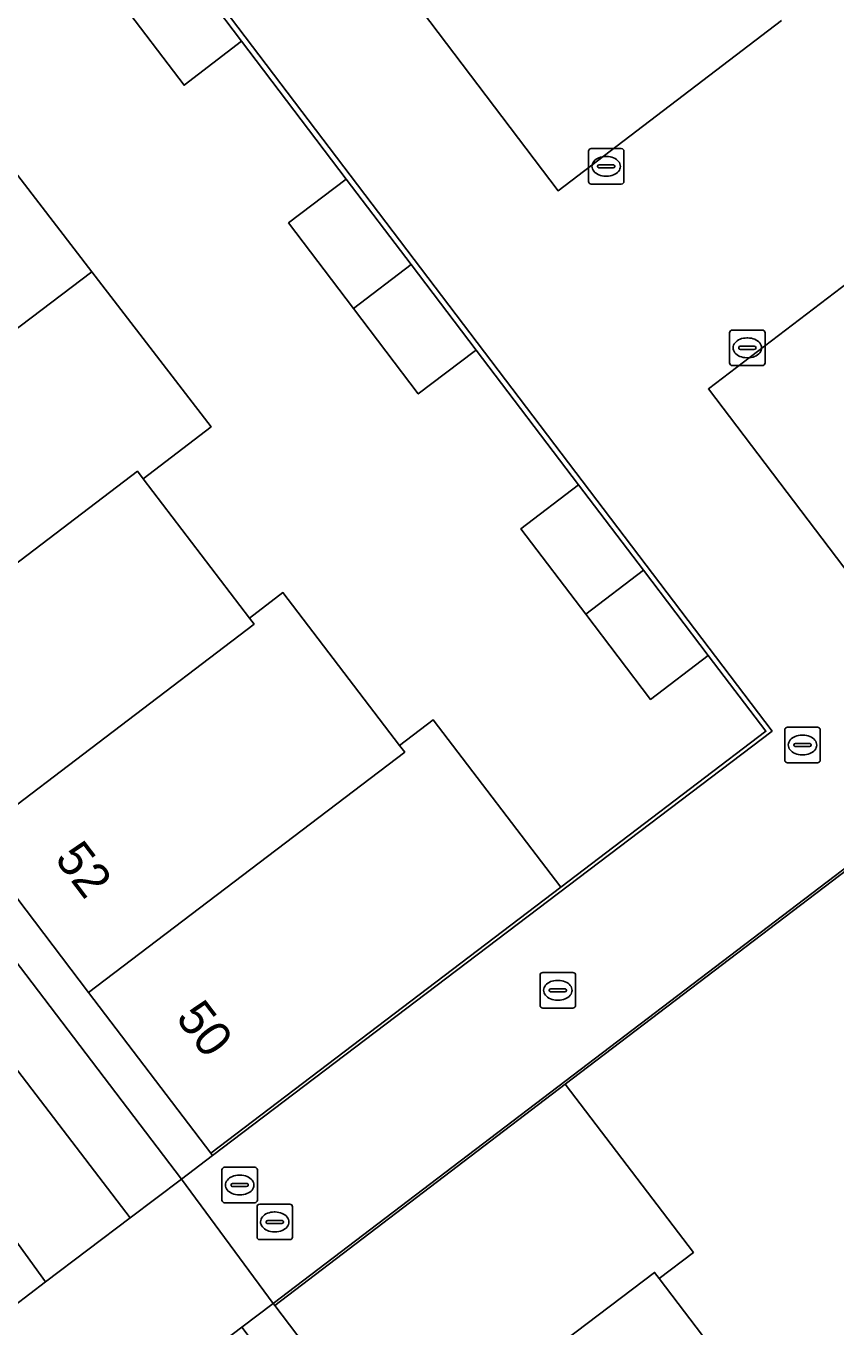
# Model space of a CAD drawing. Extents: x 160023 to 161302, y 384750 to 385707.
# Drawn here: x 160324.42 to 160347.26, y 385546.97 to 385583.65 of the extents above; entities that cross this region are included whole.
import ezdxf

# ---------------------------------------------------------------- set-up
doc = ezdxf.new("R2010")
doc.units = 0
for name, color, linetype in [('IMGEO_Erf', 7, 'Continuous'), ('IMGEO_Groenvoorziening', 7, 'Continuous'), ('IMGEO_Kolk', 7, 'Continuous'), ('IMGEO_Pand', 7, 'Continuous'), ('IMGEO_Pand_nummerreeks', 7, 'Continuous'), ('IMGEO_Parkeervlak_halfverhard', 7, 'Continuous'), ('IMGEO_Rijbaan_lokaal_open', 7, 'Continuous'), ('IMGEO_Rioolput', 7, 'Continuous'), ('IMGEO_Voetpad_halfverhard', 7, 'Continuous'), ('IMGEO_Voetpad_open', 7, 'Continuous')]:
    doc.layers.add(name, color=color, linetype=linetype)

msp = doc.modelspace()

# ---------------------------------------------------------------- linework, layer by layer
at = {"layer": 'IMGEO_Erf'}
for points in [[(160322.781, 385581.265), (160326.277, 385576.719), (160329.636, 385572.352), (160327.723, 385570.888), (160330.72, 385566.959), (160331.662, 385567.678), (160334.952, 385563.367), (160335.896, 385564.095), (160339.499, 385559.374), (160345.28, 385563.769), (160343.656, 385565.903), (160342.03, 385564.665), (160340.2, 385567.07), (160338.37, 385569.475), (160339.996, 385570.713), (160337.108, 385574.518), (160337.059, 385574.48), (160335.48, 385573.281), (160333.65, 385575.692), (160331.82, 385578.101), (160333.448, 385579.338), (160330.497, 385583.23), (160328.877, 385581.984), (160327.041, 385584.4)], [(160308.072, 385578.388), (160328.799, 385551.135), (160329.68, 385551.803), (160329.627, 385551.872), (160326.183, 385556.401), (160322.888, 385560.733)], [(160348.023, 385560.207), (160339.624, 385553.813), (160343.236, 385549.073), (160342.273, 385548.341), (160345.432, 385544.187), (160348.725, 385539.857)]]:
    msp.add_lwpolyline(points, dxfattribs=at)
at = {"layer": 'IMGEO_Groenvoorziening'}
msp.add_lwpolyline([(160321.646, 385557.504), (160319.42, 385555.808), (160320.767, 385554.045), (160324.97, 385548.242), (160327.351, 385550.052)], close=True, dxfattribs=at)
msp.add_lwpolyline([(160316.104, 385549.218), (160316.574, 385548.575), (160319.328, 385544.996), (160319.343, 385544.977), (160320.196, 385545.623), (160320.669, 385544.998), (160322.749, 385546.553), (160324.97, 385548.242), (160320.767, 385554.045)], dxfattribs=at)
at = {"layer": 'IMGEO_Kolk'}
for p, q in [((160340.278, 385579.27), (160340.278, 385580.122)), ((160340.353, 385580.196), (160341.205, 385580.196)), ((160341.279, 385580.122), (160341.279, 385579.27)), ((160340.537, 385579.69), (160340.537, 385579.702)), ((160340.58, 385579.739), (160340.978, 385579.739)), ((160340.766, 385579.976), (160340.791, 385579.976)), ((160341.021, 385579.702), (160341.021, 385579.69)), ((160340.975, 385579.653), (160340.577, 385579.653)), ((160340.789, 385579.416), (160340.764, 385579.416)), ((160341.205, 385579.196), (160340.353, 385579.196)), ((160344.258, 385574.153), (160344.258, 385575.005)), ((160344.333, 385575.079), (160345.185, 385575.079)), ((160345.259, 385575.005), (160345.259, 385574.153)), ((160344.517, 385574.573), (160344.517, 385574.585)), ((160344.56, 385574.622), (160344.958, 385574.622)), ((160344.746, 385574.859), (160344.771, 385574.859)), ((160345.001, 385574.585), (160345.001, 385574.573)), ((160344.955, 385574.536), (160344.557, 385574.536)), ((160344.769, 385574.299), (160344.744, 385574.299)), ((160345.185, 385574.079), (160344.333, 385574.079)), ((160338.989, 385556.965), (160339.841, 385556.965)), ((160338.914, 385556.039), (160338.914, 385556.891)), ((160339.402, 385556.745), (160339.427, 385556.745)), ((160339.915, 385556.891), (160339.915, 385556.039)), ((160339.173, 385556.459), (160339.173, 385556.471)), ((160339.611, 385556.422), (160339.213, 385556.422)), ((160339.216, 385556.508), (160339.614, 385556.508)), ((160339.657, 385556.471), (160339.657, 385556.459)), ((160339.841, 385555.965), (160338.989, 385555.965)), ((160339.425, 385556.185), (160339.4, 385556.185))]:
    msp.add_line(p, q, dxfattribs=at)
for points in [[(160340.278, 385579.27), (160340.278, 385580.122)], [(160340.353, 385580.196), (160341.205, 385580.196)], [(160341.279, 385580.122), (160341.279, 385579.27)], [(160341.205, 385579.196), (160340.353, 385579.196)], [(160344.258, 385574.153), (160344.258, 385575.005)], [(160344.333, 385575.079), (160345.185, 385575.079)], [(160345.259, 385575.005), (160345.259, 385574.153)], [(160345.185, 385574.079), (160344.333, 385574.079)], [(160338.989, 385556.965), (160339.841, 385556.965)], [(160338.914, 385556.039), (160338.914, 385556.891)], [(160339.915, 385556.891), (160339.915, 385556.039)], [(160339.841, 385555.965), (160338.989, 385555.965)]]:
    msp.add_lwpolyline(points, dxfattribs=at)
for centre, radius, start, end in [((160340.355, 385580.12), 0.0765, 91.552, 178.448), ((160340.355, 385580.12), 0.0765, 91.552, 178.448), ((160341.203, 385580.12), 0.0765, 1.552, 88.448), ((160341.203, 385580.12), 0.0765, 1.552, 88.448), ((160340.577, 385579.699), 0.0403, 85.8775, 175.7526), ((160340.574, 385579.689), 0.0366, 178.938, 274.7102), ((160340.978, 385579.696), 0.043, 264.8664, 352.4533), ((160340.982, 385579.701), 0.0386, 1.7309, 96.639), ((160340.355, 385579.272), 0.0765, 181.552, 268.448), ((160340.355, 385579.272), 0.0765, 181.552, 268.448), ((160341.203, 385579.272), 0.0765, 271.552, 358.448), ((160341.203, 385579.272), 0.0765, 271.552, 358.448), ((160344.335, 385575.003), 0.0765, 91.552, 178.448), ((160344.335, 385575.003), 0.0765, 91.552, 178.448), ((160345.183, 385575.003), 0.0765, 1.552, 88.448), ((160345.183, 385575.003), 0.0765, 1.552, 88.448), ((160344.557, 385574.582), 0.0403, 85.8775, 175.7526), ((160344.554, 385574.572), 0.0366, 178.938, 274.7102), ((160344.958, 385574.579), 0.043, 264.8664, 352.4533), ((160344.962, 385574.584), 0.0386, 1.7309, 96.639), ((160344.335, 385574.155), 0.0765, 181.552, 268.448), ((160344.335, 385574.155), 0.0765, 181.552, 268.448), ((160345.183, 385574.155), 0.0765, 271.552, 358.448), ((160345.183, 385574.155), 0.0765, 271.552, 358.448), ((160338.991, 385556.889), 0.0765, 91.552, 178.448), ((160338.991, 385556.889), 0.0765, 91.552, 178.448), ((160339.839, 385556.889), 0.0765, 1.552, 88.448), ((160339.839, 385556.889), 0.0765, 1.552, 88.448), ((160339.213, 385556.468), 0.0403, 85.8775, 175.7526), ((160339.21, 385556.458), 0.0366, 178.938, 274.7102), ((160339.614, 385556.465), 0.043, 264.8664, 352.4533), ((160339.618, 385556.47), 0.0386, 1.7309, 96.639), ((160338.991, 385556.041), 0.0765, 181.552, 268.448), ((160338.991, 385556.041), 0.0765, 181.552, 268.448), ((160339.839, 385556.041), 0.0765, 271.552, 358.448), ((160339.839, 385556.041), 0.0765, 271.552, 358.448)]:
    msp.add_arc(centre, radius, start, end, dxfattribs=at)
for centre, major_axis, ratio, start_param, end_param in [((160340.765, 385579.696), (-0.387, 0.002), 0.722429, 4.712389, 7.853982), ((160340.79, 385579.696), (-0.39, 0.002), 0.717154, 1.570796, 4.712389), ((160344.745, 385574.579), (-0.387, 0.002), 0.722429, 4.712389, 7.853982), ((160344.77, 385574.579), (-0.39, 0.002), 0.717154, 1.570796, 4.712389), ((160339.401, 385556.465), (-0.387, 0.002), 0.722429, 4.712389, 7.853982), ((160339.426, 385556.465), (-0.39, 0.002), 0.717154, 1.570796, 4.712389)]:
    msp.add_ellipse(centre, major_axis=major_axis, ratio=ratio, start_param=start_param, end_param=end_param, dxfattribs=at)
at = {"layer": 'IMGEO_Pand'}
for points in [[(160328.668, 385585.637), (160327.041, 385584.4), (160328.877, 385581.984), (160330.497, 385583.23)], [(160326.277, 385576.719), (160322.781, 385581.265), (160314.567, 385574.999), (160317.773, 385570.782), (160317.987, 385570.441)], [(160333.448, 385579.338), (160331.82, 385578.101), (160333.65, 385575.692), (160335.278, 385576.928)], [(160335.278, 385576.928), (160333.65, 385575.692), (160335.48, 385573.281), (160337.059, 385574.48), (160337.108, 385574.518)], [(160327.562, 385571.099), (160327.723, 385570.888), (160329.636, 385572.352), (160326.277, 385576.719), (160317.987, 385570.441), (160317.773, 385570.782), (160316.172, 385569.565), (160319.607, 385565.049)], [(160330.85, 385566.788), (160330.72, 385566.959), (160327.723, 385570.888), (160327.562, 385571.099), (160319.607, 385565.049), (160322.888, 385560.733)], [(160339.996, 385570.713), (160338.37, 385569.475), (160340.2, 385567.07), (160341.826, 385568.308)], [(160341.826, 385568.308), (160340.2, 385567.07), (160342.03, 385564.665), (160343.656, 385565.903)], [(160335.096, 385563.179), (160334.952, 385563.367), (160331.662, 385567.678), (160330.72, 385566.959), (160330.85, 385566.788), (160322.888, 385560.733), (160326.183, 385556.401)], [(160339.499, 385559.374), (160335.896, 385564.095), (160334.952, 385563.367), (160335.096, 385563.179), (160326.183, 385556.401), (160329.627, 385551.872)], [(160342.143, 385548.512), (160342.273, 385548.341), (160343.236, 385549.073), (160339.624, 385553.813), (160331.43, 385547.575), (160334.889, 385543.019)], [(160345.432, 385544.187), (160342.273, 385548.341), (160342.143, 385548.512), (160334.889, 385543.019), (160338.175, 385538.691)]]:
    msp.add_lwpolyline(points, close=True, dxfattribs=at)
at = {"layer": 'IMGEO_Parkeervlak_halfverhard'}
for points in [[(160340.29, 385590.947), (160334.008, 385586.16), (160339.422, 385579.007), (160345.722, 385583.805)], [(160349.979, 385578.232), (160343.663, 385573.422), (160349.078, 385566.292), (160355.377, 385571.078)]]:
    msp.add_lwpolyline(points, dxfattribs=at)
at = {"layer": 'IMGEO_Rijbaan_lokaal_open'}
for points in [[(160324.854, 385590.92), (160345.458, 385563.771), (160329.68, 385551.803), (160328.799, 385551.135), (160331.383, 385547.638), (160348.069, 385560.327), (160349.474, 385558.469), (160350.55, 385559.286), (160351.986, 385560.378)], [(160343.663, 385573.422), (160349.979, 385578.232), (160350.725, 385578.8), (160357.068, 385583.63), (160352.817, 385589.208)], [(160345.722, 385583.805), (160339.422, 385579.007), (160334.008, 385586.16)], [(160352.64, 385560.291), (160352.684, 385560.234), (160366.74, 385570.906), (160362.498, 385576.489), (160356.189, 385571.696), (160355.377, 385571.078), (160349.078, 385566.292), (160343.663, 385573.422)]]:
    msp.add_lwpolyline(points, dxfattribs=at)
msp.add_lwpolyline([(160330.502, 385546.968), (160331.383, 385547.638), (160328.799, 385551.135), (160327.351, 385550.052), (160324.97, 385548.242), (160322.749, 385546.553), (160320.669, 385544.998), (160323.357, 385541.443), (160325.39, 385543.09), (160327.592, 385544.758), (160329.053, 385545.865)], close=True, dxfattribs=at)
at = {"layer": 'IMGEO_Rioolput'}
for p, q in [((160345.813, 385562.955), (160345.813, 385563.807)), ((160345.888, 385563.881), (160346.74, 385563.881)), ((160346.301, 385563.661), (160346.326, 385563.661)), ((160346.814, 385563.807), (160346.814, 385562.955)), ((160346.072, 385563.375), (160346.072, 385563.387)), ((160346.51, 385563.338), (160346.112, 385563.338)), ((160346.115, 385563.424), (160346.513, 385563.424)), ((160346.556, 385563.387), (160346.556, 385563.375)), ((160346.74, 385562.881), (160345.888, 385562.881)), ((160346.324, 385563.101), (160346.299, 385563.101)), ((160330.018, 385551.474), (160330.87, 385551.474)), ((160329.943, 385550.548), (160329.943, 385551.4)), ((160330.431, 385551.254), (160330.456, 385551.254)), ((160330.944, 385551.4), (160330.944, 385550.548)), ((160330.202, 385550.968), (160330.202, 385550.98)), ((160330.64, 385550.931), (160330.242, 385550.931)), ((160330.245, 385551.017), (160330.643, 385551.017)), ((160330.686, 385550.98), (160330.686, 385550.968)), ((160330.87, 385550.474), (160330.018, 385550.474)), ((160330.454, 385550.694), (160330.429, 385550.694)), ((160330.932, 385549.508), (160330.932, 385550.36)), ((160331.007, 385550.434), (160331.859, 385550.434)), ((160331.933, 385550.36), (160331.933, 385549.508)), ((160331.234, 385549.977), (160331.632, 385549.977)), ((160331.42, 385550.214), (160331.445, 385550.214)), ((160331.191, 385549.928), (160331.191, 385549.94)), ((160331.629, 385549.891), (160331.231, 385549.891)), ((160331.443, 385549.654), (160331.418, 385549.654)), ((160331.675, 385549.94), (160331.675, 385549.928)), ((160331.859, 385549.434), (160331.007, 385549.434))]:
    msp.add_line(p, q, dxfattribs=at)
for points in [[(160345.813, 385562.955), (160345.813, 385563.807)], [(160345.888, 385563.881), (160346.74, 385563.881)], [(160346.814, 385563.807), (160346.814, 385562.955)], [(160346.74, 385562.881), (160345.888, 385562.881)], [(160330.018, 385551.474), (160330.87, 385551.474)], [(160329.943, 385550.548), (160329.943, 385551.4)], [(160330.944, 385551.4), (160330.944, 385550.548)], [(160330.87, 385550.474), (160330.018, 385550.474)], [(160330.932, 385549.508), (160330.932, 385550.36)], [(160331.007, 385550.434), (160331.859, 385550.434)], [(160331.933, 385550.36), (160331.933, 385549.508)], [(160331.859, 385549.434), (160331.007, 385549.434)]]:
    msp.add_lwpolyline(points, dxfattribs=at)
for centre, radius, start, end in [((160345.89, 385563.805), 0.0765, 91.552, 178.448), ((160345.89, 385563.805), 0.0765, 91.552, 178.448), ((160346.738, 385563.805), 0.0765, 1.552, 88.448), ((160346.738, 385563.805), 0.0765, 1.552, 88.448), ((160346.112, 385563.384), 0.0403, 85.8775, 175.7526), ((160346.109, 385563.374), 0.0366, 178.938, 274.7102), ((160346.513, 385563.381), 0.043, 264.8664, 352.4533), ((160346.517, 385563.386), 0.0386, 1.7309, 96.639), ((160345.89, 385562.957), 0.0765, 181.552, 268.448), ((160345.89, 385562.957), 0.0765, 181.552, 268.448), ((160346.738, 385562.957), 0.0765, 271.552, 358.448), ((160346.738, 385562.957), 0.0765, 271.552, 358.448), ((160330.02, 385551.398), 0.0765, 91.552, 178.448), ((160330.02, 385551.398), 0.0765, 91.552, 178.448), ((160330.868, 385551.398), 0.0765, 1.552, 88.448), ((160330.868, 385551.398), 0.0765, 1.552, 88.448), ((160330.242, 385550.977), 0.0403, 85.8775, 175.7526), ((160330.239, 385550.967), 0.0366, 178.938, 274.7102), ((160330.643, 385550.974), 0.043, 264.8664, 352.4533), ((160330.647, 385550.979), 0.0386, 1.7309, 96.639), ((160330.02, 385550.55), 0.0765, 181.552, 268.448), ((160330.02, 385550.55), 0.0765, 181.552, 268.448), ((160330.868, 385550.55), 0.0765, 271.552, 358.448), ((160330.868, 385550.55), 0.0765, 271.552, 358.448), ((160331.009, 385550.358), 0.0765, 91.552, 178.448), ((160331.009, 385550.358), 0.0765, 91.552, 178.448), ((160331.857, 385550.358), 0.0765, 1.552, 88.448), ((160331.857, 385550.358), 0.0765, 1.552, 88.448), ((160331.231, 385549.937), 0.0403, 85.8775, 175.7526), ((160331.636, 385549.939), 0.0386, 1.7309, 96.639), ((160331.228, 385549.927), 0.0366, 178.938, 274.7102), ((160331.632, 385549.934), 0.043, 264.8664, 352.4533), ((160331.009, 385549.51), 0.0765, 181.552, 268.448), ((160331.009, 385549.51), 0.0765, 181.552, 268.448), ((160331.857, 385549.51), 0.0765, 271.552, 358.448), ((160331.857, 385549.51), 0.0765, 271.552, 358.448)]:
    msp.add_arc(centre, radius, start, end, dxfattribs=at)
for centre, major_axis, ratio, start_param, end_param in [((160346.3, 385563.381), (-0.387, 0.002), 0.722429, 4.712389, 7.853982), ((160346.325, 385563.381), (-0.39, 0.002), 0.717154, 1.570796, 4.712389), ((160330.43, 385550.974), (-0.387, 0.002), 0.722429, 4.712389, 7.853982), ((160330.455, 385550.974), (-0.39, 0.002), 0.717154, 1.570796, 4.712389), ((160331.419, 385549.934), (-0.387, 0.002), 0.722429, 4.712389, 7.853982), ((160331.444, 385549.934), (-0.39, 0.002), 0.717154, 1.570796, 4.712389)]:
    msp.add_ellipse(centre, major_axis=major_axis, ratio=ratio, start_param=start_param, end_param=end_param, dxfattribs=at)
at = {"layer": 'IMGEO_Voetpad_halfverhard'}
for points in [[(160328.668, 385585.637), (160330.497, 385583.23), (160333.448, 385579.338), (160335.278, 385576.928), (160337.108, 385574.518), (160339.996, 385570.713), (160341.826, 385568.308), (160343.656, 385565.903), (160345.28, 385563.769), (160339.499, 385559.374), (160329.627, 385551.872), (160329.68, 385551.803), (160345.458, 385563.771), (160324.854, 385590.92)], [(160348.069, 385560.327), (160331.383, 385547.638), (160331.43, 385547.575), (160339.624, 385553.813), (160348.023, 385560.207)]]:
    msp.add_lwpolyline(points, dxfattribs=at)
at = {"layer": 'IMGEO_Voetpad_open'}
msp.add_lwpolyline([(160300.911, 385585.024), (160302.353, 385580.907), (160303.598, 385577.356), (160303.615, 385577.308), (160304.572, 385574.575), (160307.185, 385576.536), (160320.914, 385558.473), (160318.662, 385556.801), (160319.42, 385555.808), (160321.646, 385557.504), (160327.351, 385550.052), (160328.799, 385551.135), (160308.072, 385578.388), (160305.037, 385582.381), (160278.003, 385659.494)], dxfattribs=at)
msp.add_lwpolyline([(160338.175, 385538.691), (160334.889, 385543.019), (160331.43, 385547.575), (160331.383, 385547.638), (160330.502, 385546.968), (160350.138, 385521.154), (160350.992, 385521.799), (160348.206, 385525.478), (160344.753, 385530.026), (160341.464, 385534.358)], close=True, dxfattribs=at)

# ---------------------------------------------------------------- texts
at = {"layer": 'IMGEO_Pand_nummerreeks'}
for s, p in [('52', (160325.203, 385560.169)), ('50', (160328.616, 385555.681))]:
    msp.add_text(s, height=1, rotation=307.2535, dxfattribs=at).set_placement(p)

doc.saveas('drawing.dxf')
